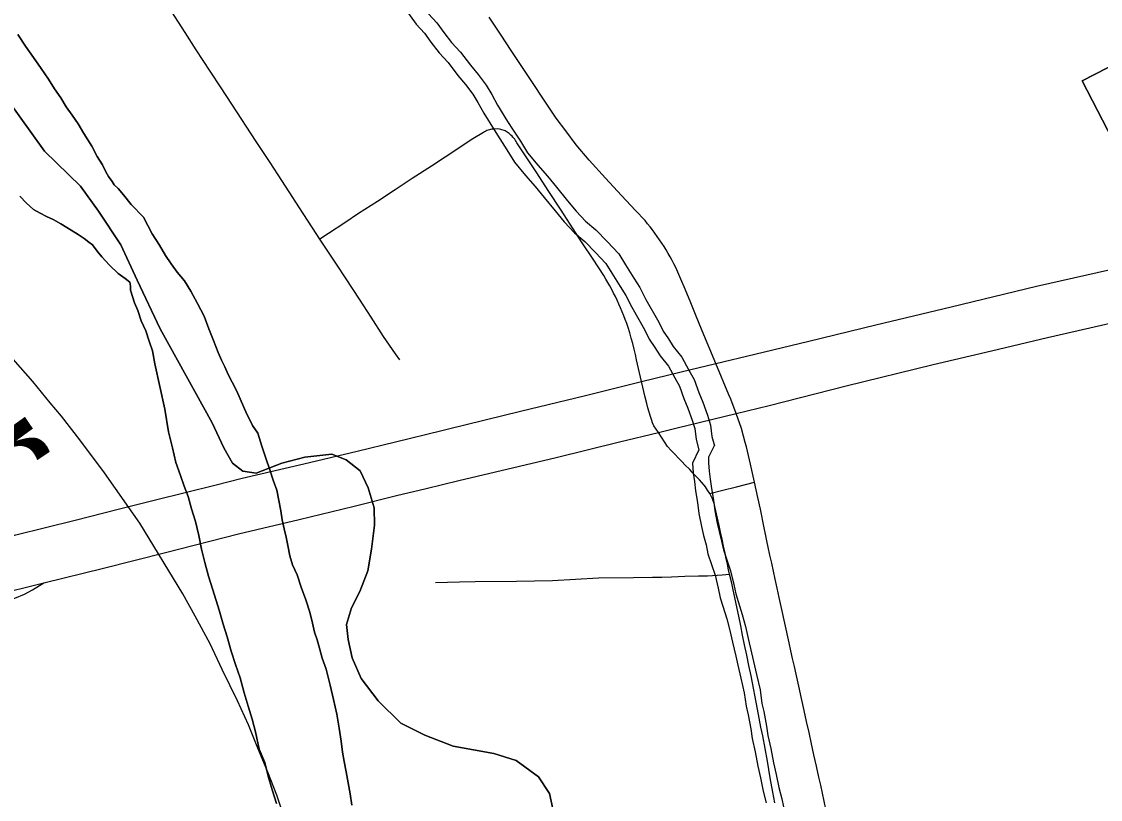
# Model space of a CAD drawing. Extents: x -59 to 82, y -3 to 49.
# Drawn here: x -11.023 to -10.386, y 31.148 to 31.608 of the extents above; entities that cross this region are included whole.
import ezdxf

# ---------------------------------------------------------------- set-up
doc = ezdxf.new("R2010")
doc.units = 0
for name, color, linetype in [('GM_X_City_Street', 7, 'Continuous'), ('GM_X_Corporation', 7, 'Continuous'), ('GM_X_County_Road', 7, 'Continuous'), ('GM_X_Interchange_Ramps', 7, 'Continuous'), ('GM_X_Interstate_Route', 7, 'Continuous'), ('GM_X_Major_River', 7, 'Continuous'), ('GM_X_Major_River_Text', 7, 'Continuous'), ('GM_X_Minor_River', 7, 'Continuous'), ('GM_X_Rail_Line', 7, 'Continuous')]:
    doc.layers.add(name, color=color, linetype=linetype)

msp = doc.modelspace()

# ---------------------------------------------------------------- linework, layer by layer
at = {"layer": 'GM_X_City_Street'}
for points in [[(-10.79991, 31.40808), (-10.80234, 31.41152), (-10.8094, 31.42185), (-10.81681, 31.43322), (-10.82366, 31.44382), (-10.83156, 31.45587), (-10.83723, 31.46452), (-10.8435, 31.474), (-10.84696, 31.47932), (-10.85136, 31.48608), (-10.85683, 31.49447), (-10.86951, 31.51396), (-10.87644, 31.52454), (-10.88461, 31.53703), (-10.89904, 31.55896), (-10.90531, 31.56871), (-10.91172, 31.5785), (-10.92009, 31.59119), (-10.9266, 31.60138), (-10.93845, 31.61962)], [(-10.57851, 31.14648), (-10.57965, 31.15266), (-10.58112, 31.16125), (-10.58193, 31.16617), (-10.58269, 31.1711), (-10.5856, 31.18596), (-10.58668, 31.19117), (-10.58772, 31.1964), (-10.58872, 31.20164), (-10.59246, 31.22139), (-10.59377, 31.22749), (-10.59507, 31.2336), (-10.59636, 31.23972), (-10.59749, 31.24534), (-10.59859, 31.25098), (-10.59965, 31.25661), (-10.60303, 31.27229), (-10.6039, 31.2762), (-10.60515, 31.28153), (-10.60574, 31.28401), (-10.60648, 31.28727), (-10.60715, 31.29054), (-10.60777, 31.29383), (-10.60869, 31.29794), (-10.60959, 31.30205), (-10.61047, 31.30617), (-10.61135, 31.31028), (-10.61382, 31.32148), (-10.61413, 31.32261), (-10.61449, 31.32374), (-10.61488, 31.32484), (-10.61532, 31.32594), (-10.61673, 31.32908), (-10.6181, 31.33113), (-10.61876, 31.33211), (-10.61946, 31.33305), (-10.6202, 31.33397), (-10.62299, 31.33709), (-10.6258, 31.3402), (-10.62862, 31.34329), (-10.63149, 31.34608), (-10.63313, 31.3477), (-10.63533, 31.34996), (-10.63749, 31.35225), (-10.63962, 31.35457), (-10.64171, 31.35694), (-10.64719, 31.36515), (-10.6498, 31.36905), (-10.65059, 31.37086), (-10.65108, 31.37211), (-10.65189, 31.37462), (-10.65266, 31.37713), (-10.65338, 31.37966), (-10.65408, 31.3822), (-10.65501, 31.38591), (-10.65711, 31.39515), (-10.66002, 31.40796), (-10.66075, 31.41118), (-10.66152, 31.41439), (-10.66235, 31.41759), (-10.66322, 31.42077), (-10.66414, 31.42394), (-10.6651, 31.4271), (-10.66589, 31.42945), (-10.66671, 31.43179), (-10.66759, 31.43411), (-10.6685, 31.43641), (-10.66946, 31.43869), (-10.67046, 31.44096), (-10.67151, 31.4432), (-10.67253, 31.44535), (-10.6736, 31.44747), (-10.6747, 31.44958), (-10.67585, 31.45166), (-10.67702, 31.45372), (-10.67823, 31.45577), (-10.67949, 31.45779), (-10.68568, 31.46751), (-10.69209, 31.47719), (-10.70507, 31.49707), (-10.71193, 31.50751), (-10.71937, 31.51904), (-10.73069, 31.53622), (-10.73109, 31.53694), (-10.73151, 31.53765), (-10.73199, 31.53833), (-10.73249, 31.53899), (-10.73303, 31.53962), (-10.7336, 31.54021), (-10.73421, 31.54078), (-10.73536, 31.54176), (-10.73591, 31.54217), (-10.73647, 31.54256), (-10.73706, 31.54291), (-10.73767, 31.54322), (-10.73829, 31.5435), (-10.73958, 31.54396), (-10.74024, 31.54413), (-10.74092, 31.54426), (-10.74236, 31.54441), (-10.74469, 31.54434), (-10.74546, 31.54423), (-10.74622, 31.54409), (-10.74697, 31.5439), (-10.74771, 31.54367), (-10.74843, 31.5434), (-10.74914, 31.54309), (-10.74983, 31.54274), (-10.75051, 31.54236), (-10.75664, 31.53851), (-10.77302, 31.52775), (-10.7812, 31.52241), (-10.7925, 31.51504), (-10.80259, 31.50853), (-10.81306, 31.50157), (-10.82421, 31.4944), (-10.83232, 31.48903), (-10.84187, 31.48273), (-10.84696, 31.47932)], [(-10.61673, 31.32908), (-10.60914, 31.33102), (-10.6011, 31.33307), (-10.59049, 31.33578)], [(-10.77882, 31.27659), (-10.76452, 31.27694), (-10.75531, 31.27704), (-10.73101, 31.27741), (-10.70964, 31.27778), (-10.68249, 31.2793), (-10.66185, 31.27955), (-10.65068, 31.27965), (-10.64509, 31.27976), (-10.63951, 31.2799), (-10.63151, 31.28021), (-10.62354, 31.28043), (-10.61823, 31.28053), (-10.60949, 31.281), (-10.60515, 31.28153)]]:
    msp.add_lwpolyline(points, dxfattribs=at)
at = {"layer": 'GM_X_Corporation'}
for points in [[(-11.07381, 31.91545), (-11.01662, 31.8978), (-11.01117, 31.89556), (-10.93932, 31.86397), (-10.92722, 31.85712), (-10.91874, 31.85217), (-10.90459, 31.83111), (-10.86785, 31.78186), (-10.44457, 31.772), (-10.36708, 31.58826), (-10.39708, 31.57277), (-10.36694, 31.5145)], [(-10.36694, 31.5145), (-10.39708, 31.57277), (-10.36708, 31.58826), (-10.44457, 31.772), (-10.86785, 31.78186), (-10.90459, 31.83111), (-10.91874, 31.85217), (-10.92722, 31.85712), (-10.93932, 31.86397), (-11.01117, 31.89556), (-11.01662, 31.8978), (-11.07381, 31.91545)], [(-10.7095, 31.14279), (-10.7115, 31.15189), (-10.71805, 31.1617), (-10.73105, 31.17144), (-10.74437, 31.17548), (-10.7683, 31.17978), (-10.78505, 31.18644), (-10.79916, 31.19351), (-10.81257, 31.20666), (-10.82257, 31.21985), (-10.82802, 31.23195), (-10.83041, 31.24294), (-10.83127, 31.25167), (-10.82834, 31.26158), (-10.82352, 31.27113), (-10.81873, 31.28333), (-10.81659, 31.29627), (-10.81485, 31.31034), (-10.81496, 31.3206), (-10.8185, 31.33234), (-10.82316, 31.34255), (-10.83158, 31.34892), (-10.83995, 31.35225), (-10.85586, 31.35056), (-10.86947, 31.347), (-10.88457, 31.34114), (-10.89255, 31.3422), (-10.89867, 31.34707), (-10.90369, 31.35613), (-10.91068, 31.37088), (-10.94124, 31.4264), (-10.95483, 31.45512), (-10.96454, 31.47591), (-10.97764, 31.49591), (-10.98842, 31.51061), (-11.00951, 31.53128), (-11.03876, 31.57162)], [(-11.03876, 31.57162), (-11.00951, 31.53128), (-10.98842, 31.51061), (-10.97764, 31.49591), (-10.96454, 31.47591), (-10.95483, 31.45512), (-10.94124, 31.4264), (-10.91068, 31.37088), (-10.90369, 31.35613), (-10.89867, 31.34707), (-10.89255, 31.3422), (-10.88457, 31.34114), (-10.86947, 31.347), (-10.85586, 31.35056), (-10.83995, 31.35225), (-10.83158, 31.34892), (-10.82316, 31.34255), (-10.8185, 31.33234), (-10.81496, 31.3206), (-10.81485, 31.31034), (-10.81659, 31.29627), (-10.81873, 31.28333), (-10.82352, 31.27113), (-10.82834, 31.26158), (-10.83127, 31.25167), (-10.83041, 31.24294), (-10.82802, 31.23195), (-10.82257, 31.21985), (-10.81257, 31.20666), (-10.79916, 31.19351), (-10.78505, 31.18644), (-10.7683, 31.17978), (-10.74437, 31.17548), (-10.73105, 31.17144), (-10.71805, 31.1617), (-10.7115, 31.15189), (-10.7095, 31.14279)]]:
    msp.add_lwpolyline(points, dxfattribs=at)
at = {"layer": 'GM_X_County_Road'}
msp.add_lwpolyline([(-10.54834, 31.14263), (-10.5503, 31.15207), (-10.55134, 31.15678), (-10.55241, 31.16149), (-10.55391, 31.16809), (-10.55537, 31.17471), (-10.55678, 31.18133), (-10.55821, 31.18786), (-10.55967, 31.19439), (-10.56114, 31.20092), (-10.56264, 31.20809), (-10.56419, 31.21525), (-10.56579, 31.2224), (-10.56688, 31.22699), (-10.56794, 31.23159), (-10.56896, 31.23619), (-10.56995, 31.2408), (-10.57469, 31.26235), (-10.57591, 31.26776), (-10.57709, 31.27317), (-10.57821, 31.27859), (-10.57927, 31.28327), (-10.5803, 31.28795), (-10.58132, 31.29263), (-10.5823, 31.29732), (-10.5831, 31.30118), (-10.58388, 31.30503), (-10.58465, 31.30889), (-10.587, 31.31979), (-10.58844, 31.32665), (-10.59049, 31.33578), (-10.59284, 31.3465), (-10.59461, 31.35404), (-10.59522, 31.35667), (-10.59587, 31.35929), (-10.59686, 31.36299), (-10.59816, 31.36744), (-10.60137, 31.37625), (-10.6045, 31.38486), (-10.60557, 31.38734), (-10.61326, 31.40583), (-10.62133, 31.42523), (-10.62519, 31.43475), (-10.62806, 31.44172), (-10.63145, 31.44978), (-10.63394, 31.45561), (-10.63694, 31.46253), (-10.638, 31.46465), (-10.6391, 31.46676), (-10.64024, 31.46884), (-10.64142, 31.4709), (-10.64262, 31.47294), (-10.64387, 31.47496), (-10.64515, 31.47696), (-10.64647, 31.47893), (-10.64782, 31.48088), (-10.64921, 31.48281), (-10.65062, 31.48471), (-10.65208, 31.48658), (-10.65356, 31.48843), (-10.65509, 31.49026), (-10.66072, 31.4963), (-10.66897, 31.50512), (-10.6784, 31.51537), (-10.68807, 31.52599), (-10.69567, 31.53502), (-10.70187, 31.54322), (-10.70747, 31.55082), (-10.71505, 31.56201), (-10.72111, 31.57125), (-10.72866, 31.58236), (-10.73413, 31.59078), (-10.74008, 31.59968), (-10.74714, 31.61039)], dxfattribs=at)
at = {"layer": 'GM_X_Interchange_Ramps'}
msp.add_lwpolyline([(-11.3182, 31.17462), (-11.30076, 31.18184), (-11.2779, 31.19178), (-11.25699, 31.20049), (-11.24256, 31.20621), (-11.22551, 31.21213), (-11.21635, 31.21531), (-11.21059, 31.21731), (-11.19908, 31.22082), (-11.18755, 31.22421), (-11.17249, 31.22823), (-11.15547, 31.23281), (-11.13752, 31.23755), (-11.12071, 31.24211), (-11.1053, 31.24609), (-11.08464, 31.2516), (-11.0705, 31.25537), (-11.05267, 31.25998), (-11.03917, 31.26348), (-11.03286, 31.26544), (-11.02714, 31.26735), (-11.02136, 31.26973), (-11.01667, 31.27212), (-11.00997, 31.27637)], dxfattribs=at)
at = {"layer": 'GM_X_Interstate_Route'}
for p, q in [((-10.80244, 31.3597), (-10.77496, 31.36635)), ((-10.80184, 31.32782), (-10.78435, 31.33203))]:
    msp.add_line(p, q, dxfattribs=at)
for points in [[(-10.77496, 31.36635), (-10.77104, 31.3673), (-10.72864, 31.37774), (-10.69014, 31.38703), (-10.65711, 31.39515), (-10.63367, 31.40091), (-10.61326, 31.40583), (-10.59025, 31.41138), (-10.55838, 31.41913), (-10.51879, 31.42866), (-10.47427, 31.4394), (-10.42394, 31.45147), (-10.38026, 31.46137), (-10.33737, 31.47092), (-10.31559, 31.47546)], [(-10.78435, 31.33203), (-10.76493, 31.33671), (-10.70761, 31.35034), (-10.6702, 31.35952), (-10.64719, 31.36515), (-10.63617, 31.36784), (-10.60137, 31.37625), (-10.58175, 31.381), (-10.53625, 31.39258), (-10.48497, 31.40525), (-10.45058, 31.41334), (-10.41751, 31.42118), (-10.37866, 31.42999), (-10.33618, 31.4394), (-10.29992, 31.44698)], [(-11.03818, 31.30149), (-11.02652, 31.3046), (-10.99153, 31.3134), (-10.96607, 31.3198), (-10.94407, 31.32526), (-10.90898, 31.33397), (-10.89295, 31.33807), (-10.85648, 31.34667), (-10.82498, 31.35418), (-10.80244, 31.3597)], [(-11.04798, 31.26714), (-11.04037, 31.26882), (-11.00997, 31.27637), (-10.97483, 31.285), (-10.93806, 31.29428), (-10.89498, 31.30526), (-10.85927, 31.31383), (-10.82681, 31.32168), (-10.80184, 31.32782)]]:
    msp.add_lwpolyline(points, dxfattribs=at)
at = {"layer": 'GM_X_Major_River'}
for points in [[(-10.82821, 31.14493), (-10.82907, 31.15175), (-10.83029, 31.1582), (-10.83152, 31.16465), (-10.83274, 31.17071), (-10.83358, 31.1764), (-10.83443, 31.18285), (-10.83567, 31.19044), (-10.83692, 31.19879), (-10.83894, 31.2075), (-10.84095, 31.21584), (-10.84336, 31.22531), (-10.84573, 31.23174), (-10.84733, 31.2378), (-10.84853, 31.24273), (-10.85012, 31.24727), (-10.85133, 31.25257), (-10.85293, 31.25902), (-10.85531, 31.26621), (-10.85807, 31.27378), (-10.86045, 31.28097), (-10.86319, 31.28702), (-10.86478, 31.29232), (-10.866, 31.29838), (-10.86683, 31.30331), (-10.86804, 31.30824), (-10.86925, 31.31354), (-10.87008, 31.31885), (-10.8713, 31.32492), (-10.87252, 31.33099), (-10.8745, 31.33704), (-10.87648, 31.3431), (-10.87886, 31.34991), (-10.88123, 31.3571), (-10.88361, 31.36467), (-10.88671, 31.3692), (-10.88866, 31.37297), (-10.89022, 31.376), (-10.8961, 31.3896), (-10.89884, 31.39489), (-10.90118, 31.39943), (-10.90314, 31.40396), (-10.90509, 31.40774), (-10.90705, 31.41227), (-10.9098, 31.41946), (-10.91255, 31.42627), (-10.91531, 31.43384), (-10.91922, 31.44139), (-10.92311, 31.44856), (-10.92699, 31.4546), (-10.93124, 31.45987), (-10.93472, 31.46477), (-10.9382, 31.46967), (-10.9417, 31.4757), (-10.94598, 31.48249), (-10.95105, 31.49231), (-10.95836, 31.49982), (-10.96299, 31.50547), (-10.96608, 31.50923), (-10.96839, 31.51148), (-10.96956, 31.51337), (-10.97188, 31.51638), (-10.97343, 31.51902), (-10.97539, 31.52318), (-10.97849, 31.52808), (-10.98161, 31.53413), (-10.98627, 31.54167), (-10.98977, 31.54733), (-10.99326, 31.55261), (-10.99674, 31.55751), (-10.99985, 31.56279), (-11.00372, 31.56806), (-11.00721, 31.57372), (-11.01148, 31.58013), (-11.01612, 31.58653), (-11.02077, 31.59332), (-11.02542, 31.6001)], [(-11.02542, 31.6001), (-11.02077, 31.59332), (-11.01612, 31.58653), (-11.01148, 31.58013), (-11.00721, 31.57372), (-11.00372, 31.56806), (-10.99985, 31.56279), (-10.99674, 31.55751), (-10.99326, 31.55261), (-10.98977, 31.54733), (-10.98627, 31.54167), (-10.98161, 31.53413), (-10.97849, 31.52808), (-10.97539, 31.52318), (-10.97343, 31.51902), (-10.97188, 31.51638), (-10.96956, 31.51337), (-10.96839, 31.51148), (-10.96608, 31.50923), (-10.96299, 31.50547), (-10.95836, 31.49982), (-10.95105, 31.49231), (-10.94598, 31.48249), (-10.9417, 31.4757), (-10.9382, 31.46967), (-10.93472, 31.46477), (-10.93124, 31.45987), (-10.92699, 31.4546), (-10.92311, 31.44856), (-10.91922, 31.44139), (-10.91531, 31.43384), (-10.91255, 31.42627), (-10.9098, 31.41946), (-10.90705, 31.41227), (-10.90509, 31.40774), (-10.90314, 31.40396), (-10.90118, 31.39943), (-10.89884, 31.39489), (-10.8961, 31.3896), (-10.89022, 31.376), (-10.88866, 31.37297), (-10.88671, 31.3692), (-10.88361, 31.36467), (-10.88123, 31.3571), (-10.87886, 31.34991), (-10.87648, 31.3431), (-10.8745, 31.33704), (-10.87252, 31.33099), (-10.8713, 31.32492), (-10.87008, 31.31885), (-10.86925, 31.31354), (-10.86804, 31.30824), (-10.86683, 31.30331), (-10.866, 31.29838), (-10.86478, 31.29232), (-10.86319, 31.28702), (-10.86045, 31.28097), (-10.85807, 31.27378), (-10.85531, 31.26621), (-10.85293, 31.25902), (-10.85133, 31.25257), (-10.85012, 31.24727), (-10.84853, 31.24273), (-10.84733, 31.2378), (-10.84573, 31.23174), (-10.84336, 31.22531), (-10.84095, 31.21584), (-10.83894, 31.2075), (-10.83692, 31.19879), (-10.83567, 31.19044), (-10.83443, 31.18285), (-10.83358, 31.1764), (-10.83274, 31.17071), (-10.83152, 31.16465), (-10.83029, 31.1582), (-10.82907, 31.15175), (-10.82821, 31.14493)], [(-11.02412, 31.50473), (-11.02026, 31.5006), (-11.01603, 31.49685), (-11.01221, 31.49461), (-11.00838, 31.49276), (-11.00456, 31.49091), (-10.99997, 31.4883), (-10.99384, 31.48457), (-10.98963, 31.48196), (-10.98618, 31.47973), (-10.98349, 31.47748), (-10.9812, 31.47599), (-10.97849, 31.47222), (-10.97578, 31.46883), (-10.97116, 31.46395), (-10.96616, 31.45906), (-10.96194, 31.45608), (-10.95925, 31.45383), (-10.95884, 31.45156), (-10.95881, 31.44927), (-10.95762, 31.44549), (-10.95643, 31.4417), (-10.95447, 31.43717), (-10.95249, 31.43111), (-10.94974, 31.42506), (-10.94777, 31.41901), (-10.94579, 31.41333), (-10.94455, 31.40574), (-10.93848, 31.37883), (-10.9364, 31.36556), (-10.93399, 31.35609), (-10.93198, 31.34737), (-10.92922, 31.3398), (-10.92723, 31.33337), (-10.92487, 31.32731), (-10.92287, 31.32012), (-10.92049, 31.31255), (-10.91848, 31.30421), (-10.91685, 31.29625), (-10.91484, 31.28829), (-10.91284, 31.28034), (-10.90926, 31.26898), (-10.90648, 31.26027), (-10.90409, 31.25194), (-10.90171, 31.24437), (-10.89932, 31.23603), (-10.89693, 31.22808), (-10.89417, 31.22013), (-10.89177, 31.21142), (-10.88938, 31.20347), (-10.887, 31.1959), (-10.885, 31.18832), (-10.88296, 31.17809), (-10.87944, 31.17015), (-10.87742, 31.16143), (-10.87503, 31.15348), (-10.87265, 31.14591)], [(-10.87265, 31.14591), (-10.87503, 31.15348), (-10.87742, 31.16143), (-10.87944, 31.17015), (-10.88296, 31.17809), (-10.885, 31.18832), (-10.887, 31.1959), (-10.88938, 31.20347), (-10.89177, 31.21142), (-10.89417, 31.22013), (-10.89693, 31.22808), (-10.89932, 31.23603), (-10.90171, 31.24437), (-10.90409, 31.25194), (-10.90648, 31.26027), (-10.90926, 31.26898), (-10.91284, 31.28034), (-10.91484, 31.28829), (-10.91685, 31.29625), (-10.91848, 31.30421), (-10.92049, 31.31255), (-10.92287, 31.32012), (-10.92487, 31.32731), (-10.92723, 31.33337), (-10.92922, 31.3398), (-10.93198, 31.34737), (-10.93399, 31.35609), (-10.9364, 31.36556), (-10.93848, 31.37883), (-10.94455, 31.40574), (-10.94579, 31.41333), (-10.94777, 31.41901), (-10.94974, 31.42506), (-10.95249, 31.43111), (-10.95447, 31.43717), (-10.95643, 31.4417), (-10.95762, 31.44549), (-10.95881, 31.44927), (-10.95884, 31.45156), (-10.95925, 31.45383), (-10.96194, 31.45608), (-10.96616, 31.45906), (-10.97116, 31.46395), (-10.97578, 31.46883), (-10.97849, 31.47222), (-10.9812, 31.47599), (-10.98349, 31.47748), (-10.98618, 31.47973), (-10.98963, 31.48196), (-10.99384, 31.48457), (-10.99997, 31.4883), (-11.00456, 31.49091), (-11.00838, 31.49276), (-11.01221, 31.49461), (-11.01603, 31.49685), (-11.02026, 31.5006), (-11.02412, 31.50473)]]:
    msp.add_lwpolyline(points, dxfattribs=at)
at = {"layer": 'GM_X_Minor_River'}
for points in [[(-10.79629, 31.6147), (-10.79021, 31.60636), (-10.78528, 31.60105), (-10.78148, 31.59574), (-10.77654, 31.58929), (-10.77122, 31.58361), (-10.76552, 31.57602), (-10.76096, 31.57072), (-10.75678, 31.56503), (-10.75374, 31.5601), (-10.75032, 31.55365), (-10.74423, 31.54379), (-10.74081, 31.53848), (-10.73663, 31.53203), (-10.73207, 31.52482), (-10.72561, 31.51686), (-10.71992, 31.51042), (-10.7146, 31.50397), (-10.70814, 31.49601), (-10.70282, 31.48956), (-10.69674, 31.48312), (-10.69067, 31.47782), (-10.68422, 31.47138), (-10.67814, 31.46493), (-10.67472, 31.45924), (-10.66978, 31.45128), (-10.66636, 31.44596), (-10.66293, 31.43913), (-10.65532, 31.42586), (-10.65266, 31.42017), (-10.64924, 31.41524), (-10.6462, 31.41031), (-10.64126, 31.40424), (-10.63745, 31.39741), (-10.63479, 31.39248), (-10.63212, 31.38527), (-10.62984, 31.37957), (-10.62717, 31.37236), (-10.62565, 31.36743), (-10.62487, 31.36097), (-10.62334, 31.3549)], [(-10.78289, 31.61239), (-10.77793, 31.60706), (-10.77386, 31.60138), (-10.7693, 31.59543), (-10.76395, 31.58971), (-10.75813, 31.58197), (-10.75354, 31.57662), (-10.74892, 31.57033), (-10.74552, 31.56481), (-10.74209, 31.55836), (-10.73622, 31.54884), (-10.73286, 31.54362), (-10.72865, 31.53714), (-10.72436, 31.53036), (-10.71838, 31.52299), (-10.71271, 31.51657), (-10.70726, 31.50997), (-10.7008, 31.50201), (-10.69571, 31.49584), (-10.69017, 31.48995), (-10.6842, 31.48475), (-10.67742, 31.47798), (-10.67055, 31.47069), (-10.66663, 31.46418), (-10.66177, 31.45634), (-10.65811, 31.45067), (-10.65458, 31.44362), (-10.64691, 31.43023), (-10.64442, 31.42491), (-10.64131, 31.42043), (-10.63846, 31.41581), (-10.63339, 31.40958), (-10.62915, 31.40197), (-10.62614, 31.39639), (-10.62328, 31.38868), (-10.621, 31.38298), (-10.61819, 31.37541), (-10.61634, 31.36941), (-10.61554, 31.3627), (-10.61416, 31.35721)], [(-10.6234, 31.35482), (-10.62712, 31.34691), (-10.62673, 31.34121), (-10.62595, 31.33627), (-10.62519, 31.33058), (-10.62403, 31.32374), (-10.62326, 31.31729), (-10.62173, 31.30969), (-10.62058, 31.30438), (-10.61905, 31.29868), (-10.61791, 31.29337), (-10.61371, 31.28084), (-10.6118, 31.27325), (-10.61065, 31.26755), (-10.60912, 31.26262), (-10.60683, 31.25502), (-10.60493, 31.24819), (-10.60339, 31.24136), (-10.60148, 31.233), (-10.60033, 31.22769), (-10.59842, 31.2201), (-10.59651, 31.21136), (-10.59535, 31.20339), (-10.59421, 31.19845), (-10.59267, 31.1901), (-10.5919, 31.1844), (-10.58999, 31.17643), (-10.58846, 31.16807), (-10.58693, 31.16124), (-10.58539, 31.15326), (-10.58348, 31.14643)], [(-10.61418, 31.35731), (-10.61765, 31.3505), (-10.61764, 31.34724), (-10.6173, 31.34227), (-10.61658, 31.33764), (-10.61582, 31.332), (-10.61465, 31.3251), (-10.6139, 31.31879), (-10.61245, 31.31163), (-10.61137, 31.3066), (-10.60984, 31.30091), (-10.60876, 31.29588), (-10.60461, 31.2835), (-10.60256, 31.27534), (-10.60145, 31.26989), (-10.60006, 31.26538), (-10.59773, 31.25767), (-10.59573, 31.2505), (-10.59415, 31.24345), (-10.59223, 31.23506), (-10.59111, 31.22985), (-10.5892, 31.22227), (-10.58718, 31.21306), (-10.58603, 31.20514), (-10.58493, 31.20038), (-10.58331, 31.19159), (-10.58258, 31.18614), (-10.58072, 31.17839), (-10.57917, 31.16997), (-10.57765, 31.16317), (-10.57616, 31.15544), (-10.57427, 31.14868), (-10.5723, 31.13928)]]:
    msp.add_lwpolyline(points, dxfattribs=at)
at = {"layer": 'GM_X_Rail_Line'}
msp.add_lwpolyline([(-10.86773, 31.13652), (-10.87245, 31.15102), (-10.87783, 31.16454), (-10.88369, 31.17871), (-10.88923, 31.19239), (-10.89558, 31.20656), (-10.9047, 31.22513), (-10.91187, 31.24027), (-10.92066, 31.25673), (-10.92783, 31.26992), (-10.95324, 31.31157), (-10.97425, 31.34121), (-10.98869, 31.36083), (-10.99962, 31.37484), (-11.0062, 31.38268), (-11.01657, 31.3953), (-11.02806, 31.40833), (-11.04291, 31.42458), (-11.05356, 31.43551), (-11.06351, 31.44546), (-11.07416, 31.45583), (-11.08537, 31.46634), (-11.09952, 31.47895), (-11.15757, 31.52925)], dxfattribs=at)

# ---------------------------------------------------------------- texts
at = {"layer": 'GM_X_Major_River_Text'}
msp.add_text('River', height=0.075804, rotation=303.97872, dxfattribs=at).set_placement((-11.1865, 31.51561))

doc.saveas('drawing.dxf')
